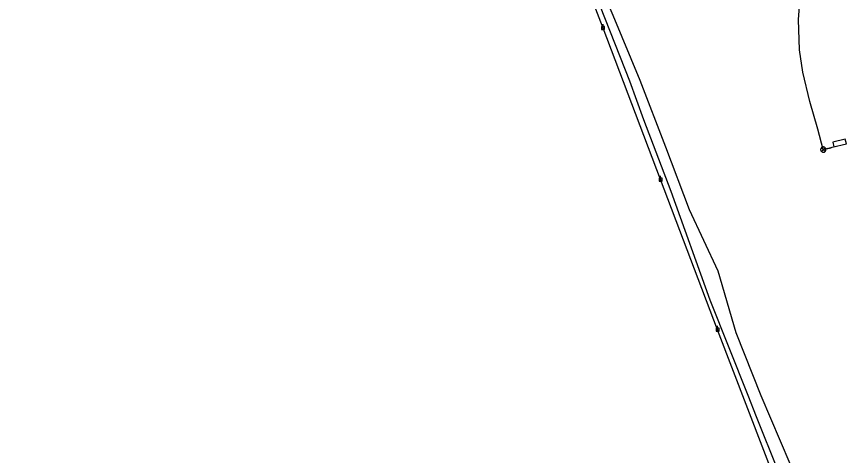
# Model space of a CAD drawing. Extents: x 596028 to 606371, y 330010 to 403088.
# Drawn here: x 601775 to 602805, y 352902 to 353447 of the extents above; entities that cross this region are included whole.
import ezdxf

# ---------------------------------------------------------------- set-up
doc = ezdxf.new("R2010")
doc.units = 0
for name, color, linetype in [('E_FTMS_Conduit', 7, 'Continuous'), ('E_SIG', 7, 'Continuous'), ('E_UTL_EPowerPole', 7, 'Continuous'), ('E_UTL_FO_UG_QWEST', 7, 'Continuous'), ('E_UTL_Loop_UG', 7, 'Continuous'), ('E_UTL_Overhead', 7, 'Continuous')]:
    doc.layers.add(name, color=color, linetype=linetype)

msp = doc.modelspace()

# ---------------------------------------------------------------- linework, layer by layer
at = {"layer": 'E_FTMS_Conduit'}
msp.add_lwpolyline([(602734.8, 352891.7), (602698.7, 352975.9), (602667.8, 353054.2), (602645.7, 353130.8), (602610.1, 353206.9), (602580.8, 353284.4), (602548.8, 353367.3), (602515.4, 353447.9), (602476.9, 353538.1), (602448.8, 353627.9), (602419, 353708.6), (602384.1, 353795.1), (602351.4, 353873.6), (602322.5, 353957.4), (602293, 354034.1), (602262.1, 354114.3), (602230.1, 354192.6), (602200.4, 354271.3)], dxfattribs=at)
at = {"layer": 'E_SIG'}
for points in [[(602776, 353281.5), (602769.4, 353307.1), (602759.3, 353341.2), (602750.7, 353377.7), (602746.5, 353405.4), (602745.3, 353443), (602748.3, 353480.6), (602753.7, 353522.4), (602754.5, 353528.6), (602754.8, 353529.6)], [(602779.3, 353281.5), (602779.3, 353282.1), (602779.1, 353282.7), (602778.8, 353283.3), (602778.4, 353283.8), (602777.9, 353284.2), (602777.4, 353284.5), (602776.8, 353284.7), (602776.2, 353284.8), (602775.6, 353284.8), (602774.9, 353284.6), (602774.4, 353284.3), (602773.9, 353284), (602773.4, 353283.5), (602773.1, 353283), (602772.9, 353282.4), (602772.7, 353281.8), (602772.7, 353281.2), (602772.9, 353280.6), (602773.1, 353280), (602773.4, 353279.5), (602773.9, 353279), (602774.4, 353278.6), (602774.9, 353278.4), (602775.6, 353278.2), (602776.2, 353278.2), (602776.8, 353278.3), (602777.4, 353278.5), (602777.9, 353278.8), (602778.4, 353279.2), (602778.8, 353279.7), (602779.1, 353280.3), (602779.3, 353280.9), (602779.3, 353281.5)], [(602778.3, 353283.8), (602773.7, 353279.2)], [(602773.7, 353283.8), (602778.3, 353279.1)], [(602777.5, 353282.1), (602785.8, 353283.8)]]:
    msp.add_lwpolyline(points, dxfattribs=at)
at = {"layer": 'E_UTL_EPowerPole'}
for points in [[(602504.6, 353434.1), (602500.9, 353434.1)], [(602500.9, 353434.1), (602500.9, 353430.4)], [(602502.8, 353434.1), (602502.8, 353437)], [(602504.6, 353430.4), (602504.6, 353434.1)], [(602500.9, 353430.4), (602504.6, 353430.4)], [(602503.1, 353432.3), (602503, 353432.3), (602503, 353432.4), (602503, 353432.4), (602503, 353432.4), (602503, 353432.5), (602502.9, 353432.5), (602502.9, 353432.5), (602502.8, 353432.5), (602502.8, 353432.5), (602502.7, 353432.5), (602502.7, 353432.5), (602502.7, 353432.5), (602502.6, 353432.4), (602502.6, 353432.4), (602502.6, 353432.3), (602502.6, 353432.3), (602502.6, 353432.3), (602502.6, 353432.2), (602502.6, 353432.2), (602502.6, 353432.1), (602502.7, 353432.1), (602502.7, 353432.1), (602502.7, 353432.1), (602502.8, 353432), (602502.8, 353432), (602502.9, 353432.1), (602502.9, 353432.1), (602503, 353432.1), (602503, 353432.1), (602503, 353432.2), (602503, 353432.2), (602503, 353432.2), (602503.1, 353432.3)], [(602574.2, 353246.2), (602574.2, 353249.1)], [(602576.1, 353246.2), (602572.4, 353246.2)], [(602572.4, 353246.2), (602572.4, 353242.5)], [(602572.4, 353242.5), (602576.1, 353242.5)], [(602574.5, 353244.4), (602574.5, 353244.4), (602574.5, 353244.5), (602574.5, 353244.5), (602574.4, 353244.6), (602574.4, 353244.6), (602574.3, 353244.6), (602574.3, 353244.6), (602574.3, 353244.6), (602574.2, 353244.6), (602574.2, 353244.6), (602574.1, 353244.6), (602574.1, 353244.6), (602574.1, 353244.5), (602574, 353244.5), (602574, 353244.5), (602574, 353244.4), (602574, 353244.4), (602574, 353244.3), (602574, 353244.3), (602574.1, 353244.2), (602574.1, 353244.2), (602574.1, 353244.2), (602574.2, 353244.2), (602574.2, 353244.2), (602574.3, 353244.1), (602574.3, 353244.2), (602574.3, 353244.2), (602574.4, 353244.2), (602574.4, 353244.2), (602574.5, 353244.3), (602574.5, 353244.3), (602574.5, 353244.3), (602574.5, 353244.4)], [(602576.1, 353242.5), (602576.1, 353246.2)], [(602646.7, 353059.8), (602643, 353059.8)], [(602643, 353059.8), (602643, 353056.2)], [(602643, 353056.2), (602646.7, 353056.2)], [(602645.1, 353058), (602645.1, 353058), (602645.1, 353058.1), (602645, 353058.1), (602645, 353058.2), (602645, 353058.2), (602644.9, 353058.2), (602644.9, 353058.2), (602644.9, 353058.2), (602644.8, 353058.2), (602644.8, 353058.2), (602644.7, 353058.2), (602644.7, 353058.2), (602644.7, 353058.2), (602644.6, 353058.1), (602644.6, 353058.1), (602644.6, 353058), (602644.6, 353058), (602644.6, 353057.9), (602644.6, 353057.9), (602644.7, 353057.9), (602644.7, 353057.8), (602644.7, 353057.8), (602644.8, 353057.8), (602644.8, 353057.8), (602644.9, 353057.8), (602644.9, 353057.8), (602644.9, 353057.8), (602645, 353057.8), (602645, 353057.8), (602645, 353057.9), (602645.1, 353057.9), (602645.1, 353058), (602645.1, 353058)], [(602644.8, 353059.8), (602644.8, 353062.8)], [(602646.7, 353056.2), (602646.7, 353059.8)]]:
    msp.add_lwpolyline(points, dxfattribs=at)
at = {"layer": 'E_UTL_FO_UG_QWEST'}
msp.add_lwpolyline([(602719.8, 352883), (602693.3, 352950), (602682.7, 352976.6), (602635.7, 353094.9), (602587.3, 353229.5), (602553.4, 353318.3), (602535.8, 353366.4), (602487.1, 353490.5), (602453.9, 353578.2), (602423.1, 353661.5), (602413.8, 353685.5), (602385.7, 353764.7), (602351.8, 353846.1), (602319.9, 353934.4), (602282.6, 354028.7), (602263.2, 354084.1), (602230.1, 354165.4), (602187.5, 354285.7)], dxfattribs=at)
at = {"layer": 'E_UTL_Loop_UG'}
for p, q in [((602803.2, 353294.6), (602787.7, 353290.7)), ((602787.7, 353290.7), (602789.2, 353284.9)), ((602804.7, 353288.8), (602803.2, 353294.6)), ((602781.4, 353282.9), (602787.2, 353284.4)), ((602787.2, 353284.4), (602804.7, 353288.8))]:
    msp.add_line(p, q, dxfattribs=at)
msp.add_lwpolyline([(602781.4, 353282.9), (602777.1, 353281.8)], dxfattribs=at)
at = {"layer": 'E_UTL_Overhead'}
msp.add_lwpolyline([(602786.9, 352671.3), (602719.9, 352862), (602644.8, 353058), (602574.2, 353244.4), (602502.8, 353432.3), (602428.7, 353624.2), (602360.7, 353804.3), (602303.8, 353952.2), (602250.4, 354092.9), (602197.7, 354232.8), (602144, 354374.9), (602091.3, 354515), (602040.9, 354648.7), (601976.4, 354817.5), (601911.1, 354985.4), (601846.9, 355153.5), (601811.7, 355320.7), (601775.1, 355493.2)], dxfattribs=at)

doc.saveas('drawing.dxf')
